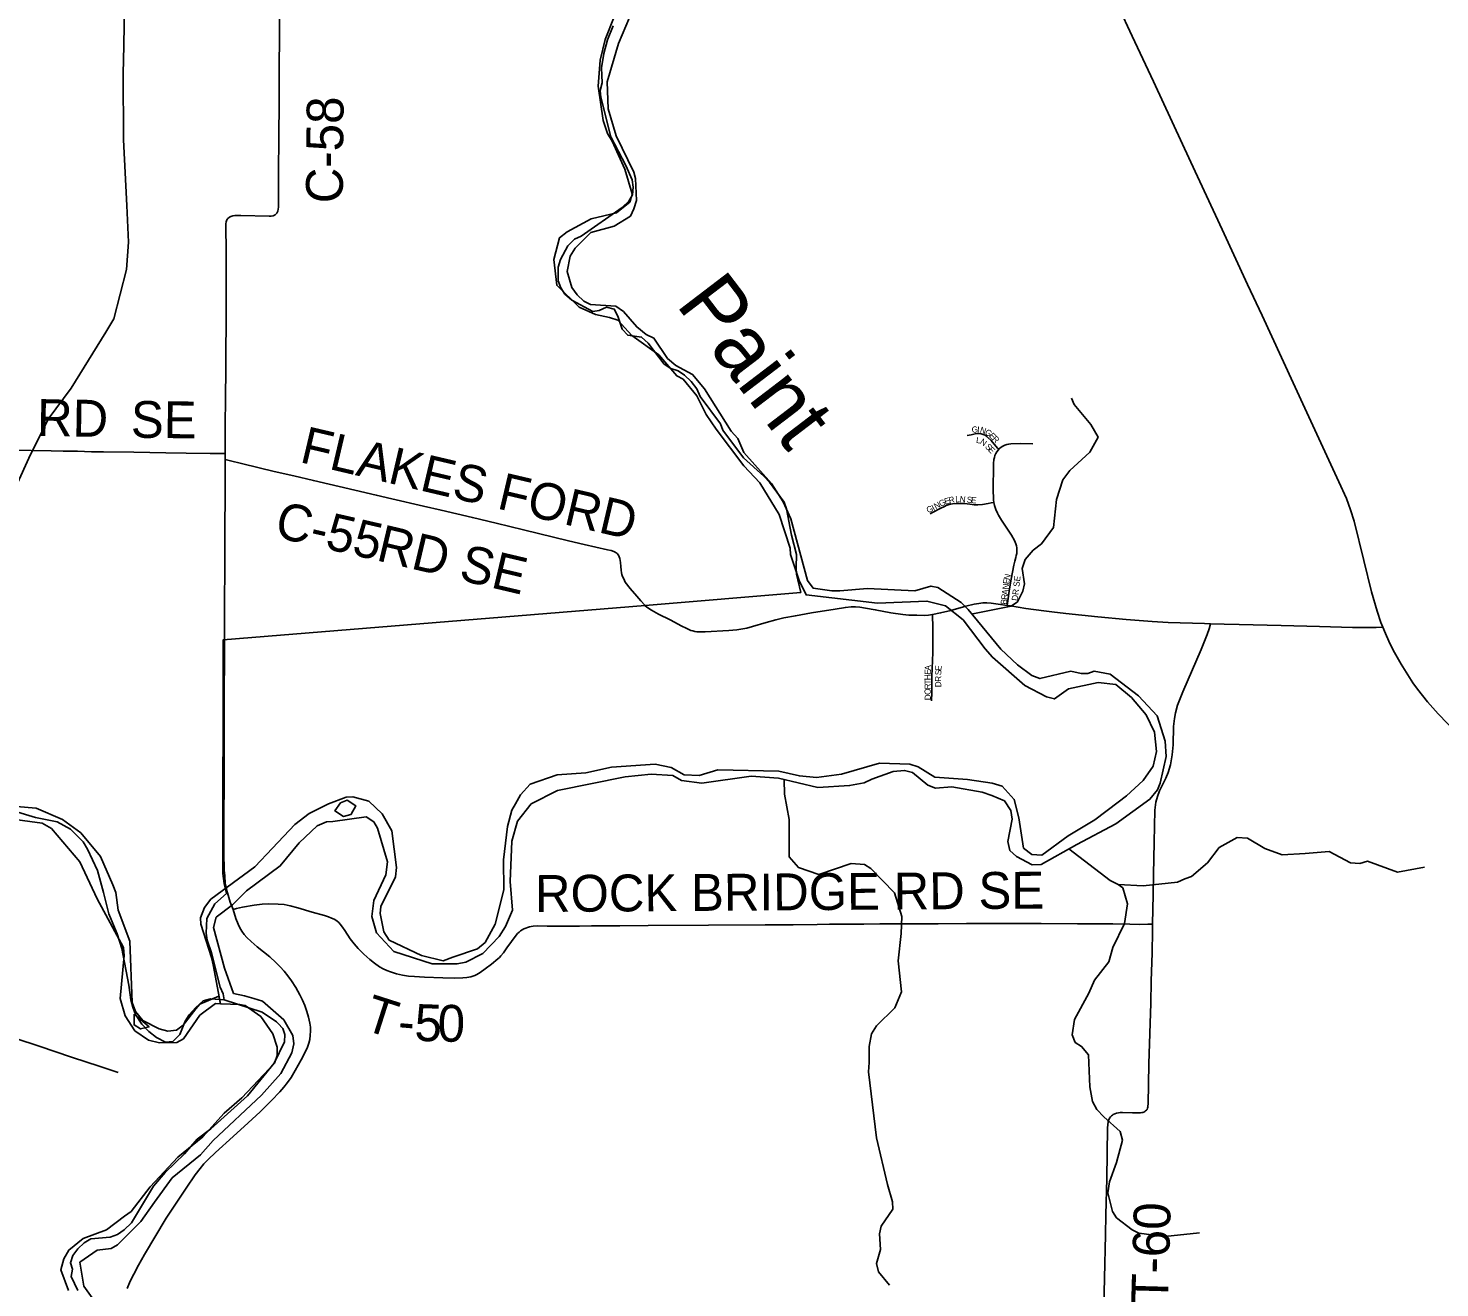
# Model space of a CAD drawing. Extents: x -51392 to 1635000, y 156707 to 696232.
# Drawn here: x 143182 to 154673, y 457121 to 467379 of the extents above; entities that cross this region are included whole.
import ezdxf

# ---------------------------------------------------------------- set-up
doc = ezdxf.new("R2010")
doc.units = 0
for name, color, linetype in [('GM_X_County_Road', 7, 'Continuous'), ('GM_X_County_Road_Text', 7, 'Continuous'), ('GM_X_Major_River', 7, 'Continuous'), ('GM_X_Major_River_Text', 7, 'Continuous'), ('GM_X_Minor_River', 7, 'Continuous'), ('GM_X_State_Route', 7, 'Continuous'), ('GM_X_Township', 7, 'Continuous'), ('GM_X_Township_Road', 7, 'Continuous'), ('GM_X_Township_Road_Text', 7, 'Continuous'), ('GM_X_Township_Subdivision', 7, 'Continuous'), ('GM_X_Township_Subdivision_Text', 7, 'Continuous')]:
    doc.layers.add(name, color=color, linetype=linetype)

msp = doc.modelspace()

# ---------------------------------------------------------------- linework, layer by layer
at = {"layer": 'GM_X_County_Road'}
for points in [[(144784, 463914), (144784, 464032), (144786, 464180), (144788, 464328), (144790, 464639), (144791, 464787), (144792, 464935), (144792, 465361), (144792, 465558), (144790, 465771), (144791, 465787), (144794, 465802), (144799, 465817), (144808, 465829), (144819, 465839), (144832, 465846), (144847, 465850), (144863, 465853), (144879, 465854), (144912, 465853), (145142, 465848), (145159, 465849), (145176, 465852), (145192, 465859), (145205, 465872), (145213, 465888), (145216, 465905), (145218, 465921), (145218, 465938), (145218, 466036), (145220, 466233), (145222, 466463), (145225, 466807), (145225, 467037), (145227, 467332), (145227, 467463)], [(143090, 463942), (143205, 463941), (143369, 463937), (143467, 463935), (143582, 463933), (143697, 463930), (143795, 463929), (144041, 463925), (144303, 463922), (144467, 463919), (144664, 463916), (144746, 463915), (144784, 463914)], [(144779, 462398), (144779, 462556), (144780, 462737), (144782, 462950), (144783, 463163), (144784, 463721), (144784, 463866)], [(144784, 463866), (144784, 463914)], [(144784, 463866), (144818, 463858), (144930, 463830), (145185, 463770), (145345, 463733), (145504, 463695), (145840, 463617), (146015, 463576), (146143, 463546), (146399, 463487), (146543, 463453), (146798, 463393), (146990, 463348), (147213, 463294), (147579, 463205), (147707, 463175), (147803, 463153), (147899, 463131), (147927, 463125), (147948, 463118), (147961, 463111), (147976, 463100), (147987, 463088), (147994, 463074), (147999, 463060), (148002, 463044), (148004, 463027), (148007, 462995), (148008, 462965), (148011, 462944), (148014, 462929), (148020, 462914), (148027, 462899), (148035, 462882), (148042, 462868), (148081, 462816), (148136, 462754), (148168, 462715), (148202, 462679), (148205, 462676)], [(148205, 462676), (148227, 462658), (148255, 462639), (148312, 462607), (148407, 462562), (148503, 462510), (148539, 462493), (148577, 462475), (148593, 462470), (148609, 462466), (148626, 462464), (148659, 462462), (148692, 462463), (148885, 462474), (148950, 462479), (148999, 462487), (149032, 462494), (149079, 462507), (149189, 462540), (149268, 462562), (149332, 462576), (149428, 462594), (149559, 462617), (149751, 462647), (149834, 462662), (149882, 462667), (149916, 462667), (149951, 462664), (149998, 462657), (150077, 462643), (150205, 462619), (150302, 462605), (150352, 462600), (150415, 462598), (150477, 462597), (150510, 462600), (150544, 462604)], [(150544, 462604), (150609, 462617), (150694, 462637), (150815, 462673), (150884, 462689), (150922, 462695), (150954, 462698), (150985, 462698), (151022, 462696), (151078, 462689), (151151, 462678)], [(151151, 462678), (151180, 462674), (151304, 462654), (151450, 462634), (151516, 462625), (151629, 462611), (151891, 462584), (152119, 462563), (152332, 462547), (152463, 462539), (152759, 462530), (152808, 462529)], [(152808, 462529), (152917, 462526), (153039, 462524), (153382, 462514), (153695, 462506), (153964, 462497), (154077, 462497), (154157, 462499), (154209, 462502)], [(144777, 460545), (144774, 460638), (144774, 460752), (144774, 460867), (144775, 461047), (144776, 461146), (144776, 461228), (144777, 461424), (144778, 461687), (144777, 461851), (144777, 461982), (144779, 462228), (144779, 462398)], [(144803, 460337), (144801, 460345), (144786, 460415), (144782, 460475), (144778, 460523), (144777, 460545)], [(144849, 460202), (144827, 460261), (144803, 460337)], [(143987, 457115), (144012, 457175), (144042, 457233), (144080, 457305), (144128, 457391), (144304, 457687), (144385, 457810), (144468, 457932), (144542, 458040), (144581, 458093), (144612, 458130), (144646, 458166), (144705, 458222), (144851, 458354), (144973, 458464), (145069, 458554), (145162, 458646), (145230, 458717), (145263, 458754), (145293, 458793), (145321, 458834), (145355, 458891), (145403, 458977), (145434, 459035), (145454, 459080), (145465, 459112), (145473, 459144), (145478, 459177), (145480, 459210), (145479, 459243), (145475, 459276), (145464, 459324), (145451, 459372), (145434, 459419), (145415, 459464), (145392, 459508), (145360, 459566), (145324, 459621), (145296, 459661), (145265, 459699), (145232, 459736), (145197, 459771), (145148, 459815), (145046, 459898), (144997, 459941), (144962, 459975), (144941, 459999), (144921, 460025), (144905, 460053), (144892, 460082), (144872, 460129), (144849, 460202)]]:
    msp.add_lwpolyline(points, dxfattribs=at)
at = {"layer": 'GM_X_Major_River'}
for points in [[(151101, 462321), (150834, 462644), (150776, 462701), (150587, 462823), (150531, 462835), (150401, 462798), (150014, 462816), (149788, 462798), (149724, 462798), (149572, 462819), (149526, 462882), (149390, 463382), (149328, 463523), (149233, 463672), (149007, 463923), (148958, 464037), (148904, 464096), (148687, 464441), (148590, 464560), (148520, 464598), (148454, 464631), (148386, 464690), (148276, 464855), (148212, 464884), (148136, 464946), (148027, 465072), (147966, 465114), (147758, 465130), (147704, 465157), (147652, 465207), (147606, 465266), (147568, 465398), (147595, 465522), (147635, 465588), (147761, 465715), (147953, 465768), (148084, 465847), (148113, 465907), (148133, 465977), (148127, 466155), (148111, 466206), (147968, 466503), (147902, 466721), (147896, 466941), (147988, 467253), (148166, 467680)], [(147952, 467472), (147879, 467288), (147839, 467118), (147823, 466908), (147863, 466627), (147898, 466522), (147935, 466458), (148038, 466232), (148098, 466031), (148081, 465965), (147972, 465874), (147766, 465826), (147570, 465721), (147508, 465673), (147460, 465495), (147485, 465285), (147667, 465107), (147799, 465048), (147913, 465023), (147981, 465000), (148096, 464877), (148315, 464720), (148461, 464547), (148513, 464520), (148624, 464385), (148701, 464232), (148782, 464113), (149008, 463815), (149139, 463677), (149295, 463419), (149386, 463144), (149388, 463092), (149458, 462881), (149515, 462764), (150095, 462697), (150498, 462713), (150650, 462676), (150793, 462561), (150973, 462324), (151031, 462256), (151295, 462025), (151472, 461933), (151536, 461917), (151651, 462000), (151892, 462050), (152036, 462033), (152163, 461929), (152282, 461786), (152351, 461645), (152368, 461489), (152339, 461369), (152259, 461251), (152124, 461128), (152054, 461076), (151864, 460932), (151647, 460801), (151433, 460643), (151351, 460649), (151285, 460702), (151247, 460949), (151209, 461098), (151112, 461205), (151030, 461231), (150828, 461261), (150563, 461280), (150426, 461363), (150360, 461386), (150112, 461394), (149803, 461304), (149600, 461278), (149460, 461289), (149292, 461328), (148796, 461339), (148645, 461294), (148521, 461299), (148415, 461358), (148287, 461385), (147929, 461360), (147722, 461316), (147489, 461298), (147269, 461223), (147190, 461136), (147149, 461062), (147118, 461010), (147083, 460878), (147051, 460606), (147055, 460361), (146984, 460081), (146901, 459933), (146838, 459882), (146638, 459813), (146559, 459784), (146383, 459826), (146120, 459952)], [(144853, 459517), (144780, 459725), (144689, 460056), (144712, 460138), (144845, 460240), (144960, 460353), (145234, 460557), (145388, 460744), (145535, 460883), (145610, 460915), (145662, 460918), (145934, 460956), (145994, 460915), (146024, 460863), (146107, 460590), (146094, 460484), (145994, 460274), (145979, 460144), (146018, 460011), (146157, 459860), (146471, 459759), (146673, 459759), (146743, 459774), (146882, 459843), (147015, 459983), (147068, 460062), (147123, 460196), (147105, 460431), (147120, 460759), (147166, 460921), (147277, 461063), (147490, 461171), (148042, 461281), (148253, 461303), (148429, 461294), (148500, 461253), (148665, 461231), (149066, 461288), (149290, 461270), (149611, 461195), (149868, 461211), (149986, 461234), (150051, 461262), (150223, 461325), (150316, 461334), (150382, 461317), (150505, 461214), (150569, 461189), (150701, 461200), (150947, 461156), (151027, 461131), (151129, 461088), (151182, 461008), (151191, 460937), (151158, 460755), (151173, 460683), (151227, 460634), (151354, 460565), (151428, 460569), (151720, 460732), (152036, 460900), (152314, 461100), (152375, 461176), (152397, 461230), (152447, 461448), (152437, 461572), (152372, 461779), (152222, 461943), (151989, 462119), (151859, 462143), (151809, 462123), (151754, 462123), (151671, 462142), (151418, 462082), (151352, 462107), (151236, 462194), (151101, 462321)], [(146120, 459952), (146076, 460021), (146048, 460169), (146052, 460225), (146172, 460469), (146181, 460543), (146142, 460842), (146063, 460981), (145954, 461084), (145824, 461119), (145770, 461116), (145627, 461063), (145468, 460984), (145351, 460893), (145171, 460702), (145026, 460549), (144669, 460285), (144618, 460217), (144583, 460135), (144587, 460081), (144673, 459812), (144688, 459750), (144746, 459434)], [(145725, 461070), (145679, 461004), (145749, 460960), (145808, 460976)], [(145808, 460976), (145811, 460977), (145849, 461045), (145778, 461092), (145725, 461070)], [(143717, 457020), (143634, 457133), (143603, 457329), (143742, 457426), (143857, 457441), (143909, 457471), (144099, 457662), (144211, 457817), (144354, 458016), (144584, 458205), (144688, 458320), (145081, 458690), (145237, 458867), (145329, 459035), (145345, 459109), (145336, 459175), (145263, 459302), (145088, 459454), (145018, 459478), (144942, 459499), (144853, 459517)], [(144746, 459434), (144828, 459430), (144902, 459429), (144948, 459420), (145075, 459331), (145174, 459190), (145209, 459080), (145208, 459014), (145188, 458950), (144921, 458667), (144776, 458544), (144602, 458349), (144400, 458185), (144174, 457942), (144020, 457743), (143965, 457705), (143818, 457594), (143629, 457523), (143512, 457428), (143472, 457356), (143447, 457268), (143509, 457099)], [(144044, 459348), (144043, 459262), (144097, 459229), (144143, 459240)], [(144143, 459240), (144165, 459245), (144044, 459348)]]:
    msp.add_lwpolyline(points, dxfattribs=at)
at = {"layer": 'GM_X_Minor_River'}
msp.add_line((144746, 459434), (144734, 459497), dxfattribs=at)
for points in [[(142894, 463237), (143186, 463876), (143343, 464195), (143532, 464448), (143814, 464903), (143879, 465013), (143983, 465415), (143999, 465637), (143985, 465934), (143956, 466469), (143955, 467023), (143958, 467107), (143967, 467678)], [(150871, 462610), (151185, 462673), (151235, 462707), (151280, 462793), (151292, 462853), (151273, 462979), (151298, 463051), (151363, 463127), (151431, 463179), (151529, 463314), (151553, 463540), (151604, 463702), (151663, 463776), (151824, 463925), (151892, 464047), (151832, 464151), (151696, 464315), (151674, 464367)], [(149336, 461257), (149339, 461140), (149377, 460935), (149378, 460630), (149452, 460545), (149619, 460488), (149882, 460576), (149990, 460569), (150042, 460536), (150233, 460338), (150295, 460145), (150288, 460005), (150264, 459783), (150290, 459530), (150237, 459400), (150089, 459255), (150048, 459189), (150028, 459087), (150028, 458955), (150022, 458881), (150087, 458343), (150176, 457961), (150219, 457820), (150222, 457760), (150127, 457623), (150112, 457561), (150119, 457432), (150088, 457318), (150104, 457250), (150193, 457143)], [(144734, 459497), (144580, 459432), (144547, 459392), (144444, 459261), (144389, 459219), (144317, 459212), (144249, 459230), (144115, 459299), (144054, 459372), (144027, 459443), (144009, 459944), (143913, 460197), (143896, 460340), (143871, 460402), (143769, 460634), (143610, 460825), (143461, 460935), (143247, 461027), (143085, 461040), (142967, 461025), (142770, 460911), (142394, 460585), (142159, 460431)], [(143034, 460940), (143294, 460906), (143372, 460861), (143602, 460591), (143744, 460289), (143958, 459892), (143964, 459828), (143929, 459477), (143970, 459335), (144049, 459214), (144162, 459137), (144250, 459116), (144392, 459119), (144445, 459148), (144580, 459342), (144705, 459437), (144746, 459434)], [(151654, 460695), (151990, 460438), (152054, 460405), (152258, 460395), (152539, 460425), (152597, 460452), (152651, 460470), (152782, 460581), (152878, 460707), (153024, 460788), (153109, 460783), (153250, 460699), (153390, 460648), (153578, 460659), (153774, 460673), (153948, 460581), (154024, 460577), (154084, 460594), (154330, 460506), (154548, 460546)], [(152054, 460405), (152094, 460377), (152131, 460248), (152107, 460088), (152011, 459892), (151980, 459776), (151863, 459625), (151816, 459519), (151700, 459305), (151681, 459181), (151704, 459119), (151758, 459086), (151813, 459018), (151825, 458757), (151846, 458637), (151881, 458572), (151939, 458514), (152072, 458394), (152090, 458322), (152042, 458142), (151984, 457984), (151972, 457894), (152008, 457743), (152042, 457691), (152169, 457593), (152223, 457567), (152435, 457539), (152718, 457569)]]:
    msp.add_lwpolyline(points, dxfattribs=at)
at = {"layer": 'GM_X_State_Route'}
msp.add_lwpolyline([(154889, 461560), (154660, 461795), (154574, 461893), (154493, 461996), (154455, 462048), (154427, 462090), (154358, 462201), (154294, 462315), (154260, 462386), (154233, 462449), (154209, 462502), (154194, 462540), (154163, 462631), (154117, 462789), (154055, 463044), (153976, 463363), (153948, 463457), (153913, 463550), (153853, 463685), (153591, 464250), (153386, 464697), (153227, 465040), (153109, 465292), (152903, 465739), (152646, 466289), (152342, 466944), (152169, 467315), (152057, 467553)], dxfattribs=at)
at = {"layer": 'GM_X_Township'}
for points in [[(147944, 467398), (147898, 467284), (147869, 467174), (147849, 467056), (147854, 466934), (147838, 466872), (147844, 466818), (147925, 466495), (148047, 466260), (148098, 466144), (148108, 466084), (148100, 466023), (148072, 465971), (148016, 465920), (147682, 465686), (147628, 465660), (147576, 465606), (147515, 465496), (147497, 465432), (147497, 465322), (147517, 465264), (147551, 465214), (147606, 465164), (147779, 465073), (147831, 465079), (147889, 465107), (147953, 465092), (147981, 465034), (148017, 464928), (148062, 464878), (148175, 464863), (148229, 464813), (148360, 464644), (148414, 464608), (148472, 464588), (148524, 464554), (148578, 464501), (148624, 464441), (148652, 464379), (148818, 464156), (148838, 464106), (149005, 463879), (149171, 463732), (149217, 463682), (149335, 463519), (149355, 463465), (149396, 463251), (149436, 463092), (149433, 462988), (149437, 462932), (149471, 462784), (148204, 462677), (144770, 462398), (144765, 460494), (144778, 460414), (144796, 460333), (144702, 460249), (144637, 460128), (144631, 460008), (144639, 459952), (144675, 459848), (144744, 459569), (144770, 459515), (144778, 459465), (144665, 459473), (144607, 459457), (144545, 459403), (144493, 459344), (144458, 459292), (144416, 459184), (144358, 459128), (144300, 459120), (144226, 459158), (144164, 459208), (144106, 459269), (144056, 459347), (144034, 459407), (144016, 459467), (144002, 459585), (143943, 459884), (143906, 460003), (143838, 460167), (143794, 460339), (143745, 460520), (143663, 460694), (143629, 460753), (143525, 460855), (143417, 460916), (143241, 460952), (143069, 461003)], [(143586, 457099), (143530, 457213), (143541, 457273), (143525, 457325), (143545, 457385), (143585, 457439), (143637, 457487), (143690, 457519), (143848, 457534), (143908, 457554), (143964, 457592), (144023, 457650), (144202, 457948), (144296, 458060), (144453, 458212), (144558, 458330), (144668, 458415), (144968, 458683), (145183, 458951), (145268, 459123), (145272, 459183), (145254, 459233), (145216, 459274), (145204, 459287), (145086, 459366), (144778, 459465), (144770, 459515), (144744, 459569), (144675, 459848), (144639, 459952), (144631, 460008), (144637, 460128), (144702, 460249), (144796, 460333), (144778, 460414), (144765, 460494), (144770, 462398), (148204, 462677), (149471, 462784), (149437, 462932), (149433, 462988), (149436, 463092), (149396, 463251), (149355, 463465), (149335, 463519), (149217, 463682), (149171, 463732), (149005, 463879), (148838, 464106), (148818, 464156), (148652, 464379), (148624, 464441), (148578, 464501), (148524, 464554), (148472, 464588), (148414, 464608), (148360, 464644), (148229, 464813), (148175, 464863), (148062, 464878), (148017, 464928), (147981, 465034), (147953, 465092), (147889, 465107), (147831, 465079), (147779, 465073), (147606, 465164), (147551, 465214), (147517, 465264), (147497, 465322), (147497, 465432), (147515, 465496), (147576, 465606), (147628, 465660), (147682, 465686), (148016, 465920), (148072, 465971), (148100, 466023), (148108, 466084), (148098, 466144), (148047, 466260), (147925, 466495), (147844, 466818), (147838, 466872), (147854, 466934), (147849, 467056), (147869, 467174), (147898, 467284), (147944, 467398)], [(143069, 461003), (143241, 460952), (143417, 460916), (143525, 460855), (143629, 460753), (143663, 460694), (143745, 460520), (143794, 460339), (143838, 460167), (143906, 460003), (143943, 459884), (144002, 459585), (144016, 459467), (144034, 459407), (144056, 459347), (144106, 459269), (144164, 459208), (144226, 459158), (144300, 459120), (144358, 459128), (144416, 459184), (144458, 459292), (144493, 459344), (144545, 459403), (144607, 459457), (144665, 459473), (144778, 459465), (145086, 459366), (145204, 459287), (145216, 459274), (145254, 459233), (145272, 459183), (145268, 459123), (145183, 458951), (144968, 458683), (144668, 458415), (144558, 458330), (144453, 458212), (144296, 458060), (144202, 457948), (144023, 457650), (143964, 457592), (143908, 457554), (143848, 457534), (143690, 457519), (143637, 457487), (143585, 457439), (143545, 457385), (143525, 457325), (143541, 457273), (143530, 457213), (143586, 457099)]]:
    msp.add_lwpolyline(points, dxfattribs=at)
at = {"layer": 'GM_X_Township_Road'}
for points in [[(152336, 460082), (152340, 460323), (152343, 460487), (152348, 460750), (152355, 461012), (152363, 461076), (152375, 461123), (152392, 461169), (152443, 461271), (152462, 461317), (152481, 461381), (152496, 461462), (152504, 461544), (152507, 461692), (152513, 461756), (152521, 461804), (152539, 461867), (152581, 461974), (152731, 462320), (152780, 462442), (152797, 462487), (152808, 462529)], [(144849, 460202), (144878, 460210), (144926, 460220), (145022, 460237), (145087, 460245), (145136, 460247), (145217, 460246), (145266, 460242), (145314, 460231), (145377, 460214), (145493, 460181), (145593, 460152), (145627, 460141), (145652, 460131), (145672, 460122), (145686, 460114), (145698, 460106), (145710, 460095), (145721, 460083), (145741, 460058), (145759, 460031), (145804, 459962), (145834, 459923), (145867, 459885), (145914, 459839), (145962, 459794), (146001, 459764), (146042, 459736), (146071, 459719), (146101, 459705), (146132, 459693), (146179, 459678), (146228, 459667), (146277, 459660), (146326, 459655), (146408, 459650), (146556, 459645), (146654, 459643), (146720, 459645), (146753, 459648), (146786, 459654), (146802, 459659), (146818, 459665), (146833, 459672), (146848, 459680), (146862, 459689), (146902, 459718), (146954, 459757), (147006, 459799), (147018, 459811), (147029, 459823), (147050, 459849), (147078, 459889), (147116, 459942), (147145, 459981), (147166, 460005), (147178, 460016), (147190, 460027), (147204, 460036), (147217, 460044), (147232, 460050), (147246, 460056), (147262, 460061), (147277, 460064), (147293, 460066), (147325, 460068), (147407, 460067), (147473, 460066), (147555, 460066), (147670, 460067), (147768, 460068), (147998, 460070), (148228, 460072), (148720, 460074), (149180, 460077), (149410, 460078), (149606, 460080), (149705, 460082), (149852, 460083), (149984, 460083), (150115, 460084), (150263, 460085), (150394, 460084), (150591, 460085), (150821, 460087), (151428, 460087), (151723, 460086), (151887, 460086), (152012, 460085), (152150, 460082), (152232, 460080), (152298, 460081), (152336, 460082)], [(151935, 456846), (151951, 457552), (151954, 457716), (151963, 458011), (151969, 458421), (151971, 458452), (151973, 458470), (151975, 458478), (151978, 458488), (151985, 458502), (151994, 458514), (152002, 458522), (152008, 458527), (152014, 458531), (152028, 458538), (152043, 458543), (152059, 458546), (152072, 458548), (152091, 458549), (152173, 458547), (152224, 458546), (152237, 458547), (152249, 458548), (152257, 458549), (152265, 458552), (152273, 458556), (152279, 458561), (152286, 458568), (152290, 458574), (152294, 458584), (152296, 458591), (152298, 458602), (152299, 458617), (152306, 458946), (152320, 459438), (152325, 459618), (152331, 459848), (152335, 460028), (152336, 460082)], [(143082, 459152), (143270, 459090), (143534, 459000), (143658, 458958), (143752, 458928), (143913, 458874)]]:
    msp.add_lwpolyline(points, dxfattribs=at)
at = {"layer": 'GM_X_Township_Subdivision'}
for points in [[(150827, 464061), (150859, 464068), (150891, 464075), (150908, 464077), (150924, 464077), (150941, 464075), (150957, 464070), (150972, 464064), (150985, 464055), (150998, 464044), (151022, 464021), (151074, 463960), (151083, 463950)], [(151043, 463517), (151041, 463538), (151039, 463560), (151038, 463605), (151041, 463834), (151044, 463867), (151048, 463884), (151052, 463900), (151059, 463915), (151068, 463930), (151078, 463943), (151083, 463950)], [(151083, 463950), (151089, 463956), (151102, 463966), (151116, 463976), (151132, 463983), (151148, 463989), (151164, 463992), (151181, 463994), (151263, 463997), (151360, 463995)], [(151043, 463517), (151021, 463513), (150998, 463509), (150950, 463500), (150913, 463497), (150883, 463498), (150847, 463503), (150803, 463508), (150768, 463509), (150736, 463507), (150706, 463505), (150689, 463502), (150671, 463497), (150655, 463491), (150640, 463485), (150611, 463471), (150539, 463431), (150524, 463423)], [(151151, 462678), (151157, 462715), (151170, 462813), (151183, 462893), (151205, 463006), (151213, 463038), (151223, 463069), (151226, 463084), (151229, 463100), (151230, 463116), (151230, 463132), (151229, 463148), (151227, 463164), (151223, 463179), (151218, 463194), (151212, 463208), (151187, 463250), (151106, 463372), (151080, 463414), (151073, 463429), (151060, 463460), (151049, 463491), (151043, 463517)], [(150536, 461901), (150537, 461967), (150537, 462016), (150539, 462098), (150545, 462294), (150547, 462442), (150547, 462524), (150544, 462573), (150544, 462604)]]:
    msp.add_lwpolyline(points, dxfattribs=at)

# ---------------------------------------------------------------- texts
at = {"layer": 'GM_X_County_Road_Text'}
for s, rotation, p in [('C-58', 89.5051, (145742, 465952)), ('RD', 359.0714, (143251, 464059)), ('SE', 359.3649, (144016, 464044)), ('FLAKES FORD', 346.7762, (145383, 463847)), ('C-55', 347.0838, (145177, 463237)), ('RD SE', 346.6772, (146006, 463047))]:
    msp.add_text(s, height=300, rotation=rotation, dxfattribs=at).set_placement(p)
at = {"layer": 'GM_X_Major_River_Text'}
msp.add_text('Paint', height=500, rotation=307.3675, dxfattribs=at).set_placement((148448, 465130))
at = {"layer": 'GM_X_Township_Road_Text'}
for s, rotation, p in [('ROCK BRIDGE RD SE', 0.3985, (147308, 460181)), ('T', 342.2554, (145898, 459227)), ('5', 357.99, (146323, 459133)), ('0', 358.8443, (146512, 459127)), ('-', 355.1158, (146184, 459145)), ('T-60', 88.4208, (152461, 456988))]:
    msp.add_text(s, height=300, rotation=rotation, dxfattribs=at).set_placement(p)
at = {"layer": 'GM_X_Township_Subdivision_Text'}
for s, rotation, p in [('G', 5.9664, (150865, 464083)), ('L', 351.9294, (150896, 464002)), ('I', 356.9513, (150907, 464088)), ('N', 343.1819, (150926, 464087)), ('G', 327.7456, (150965, 464076)), ('E', 316.5626, (151000, 464054)), ('R', 313.9069, (151025, 464030)), ('N', 324.9323, (150925, 464000)), ('S', 313.5876, (150968, 463967)), ('E', 313.2587, (150992, 463941)), ('G', 22.1127, (150506, 463429)), ('I', 29.1283, (150553, 463448)), ('N', 28.7164, (150572, 463459)), ('G', 25.0802, (150610, 463480)), ('E', 17.1069, (150648, 463498)), ('R', 12.8487, (150681, 463508)), ('L', 2.2056, (150730, 463518)), ('N', 356.1633, (150764, 463519)), ('S', 355.5758, (150821, 463515)), ('E', 355.5866, (150856, 463512)), ('E', 82.7832, (151167, 462849)), ('N', 75.9563, (151171, 462882)), ('DR SE', 83.2308, (151237, 462713)), ('A', 83.3634, (151157, 462762)), ('N', 83.3295, (151162, 462805)), ('B', 83.3322, (151147, 462683)), ('R', 83.3438, (151152, 462722)), ('H', 89.7079, (150528, 462069)), ('E', 88.1606, (150529, 462112)), ('A', 87.937, (150530, 462147)), ('S', 88.3527, (150615, 462109)), ('R', 89.6399, (150614, 462056)), ('E', 87.6134, (150616, 462144)), ('T', 90.5092, (150529, 462034)), ('O', 90.5167, (150529, 461950)), ('R', 90.5142, (150529, 461994)), ('D', 90.4511, (150615, 462012)), ('D', 90.5167, (150530, 461906))]:
    msp.add_text(s, height=50, rotation=rotation, dxfattribs=at).set_placement(p)

doc.saveas('drawing.dxf')
